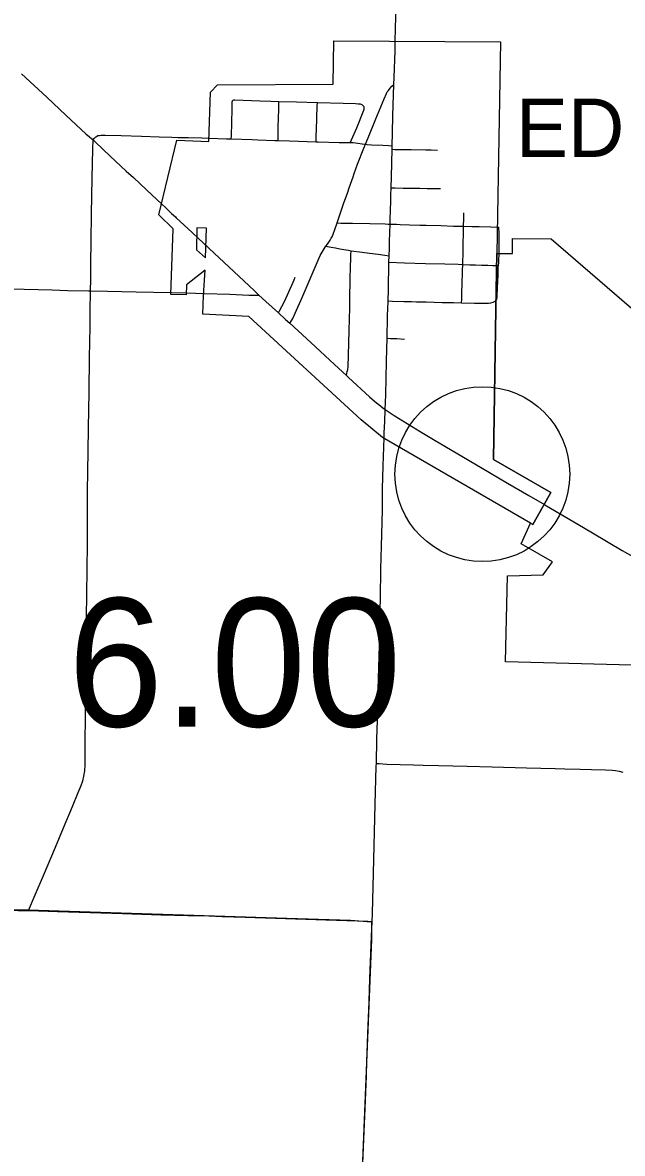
# Model space of a CAD drawing. Extents: x 1813937 to 1948437, y 826606 to 1022856.
# Drawn here: x 1864595 to 1869742, y 924169 to 933868 of the extents above; entities that cross this region are included whole.
import ezdxf

# ---------------------------------------------------------------- set-up
doc = ezdxf.new("R2010")
doc.units = 0
for name, color, linetype in [('Default', 7, 'Continuous'), ('GM_X_City_Street', 7, 'Continuous'), ('GM_X_Corporation', 7, 'Continuous'), ('GM_X_Corporation_Text', 7, 'Continuous'), ('GM_X_County_Road', 7, 'Continuous'), ('GM_X_State_Route', 7, 'Continuous'), ('GM_X_Township', 7, 'Continuous'), ('GM_X_Township_Road', 7, 'Continuous')]:
    doc.layers.add(name, color=color, linetype=linetype)

msp = doc.modelspace()

# ---------------------------------------------------------------- linework, layer by layer
at = {"layer": 'Default'}
msp.add_circle((1868540.7, 929995.3), 750, dxfattribs=at)
at = {"layer": 'GM_X_City_Street'}
for points in [[(1867780.7, 933338.2), (1867783.1, 933396.4), (1867791.3, 933625.4), (1867792.7, 933709.4)], [(1867537.9, 932824.5), (1867561.2, 932880.6), (1867627.5, 933042.9), (1867697.4, 933213.8), (1867717, 933258.8), (1867724.8, 933273.1), (1867733.8, 933286.8), (1867749.5, 933306.6), (1867762.5, 933322.3), (1867780.7, 933338.2)], [(1867766.5, 932811.6), (1867769.2, 932922.3), (1867772.7, 933069.4), (1867777.4, 933249.3), (1867780.7, 933338.2)], [(1866385.7, 932870.9), (1866386.4, 932895.5), (1866389.7, 933010.8), (1866392.6, 933124.8), (1866394.1, 933182.2), (1866394.3, 933186.5), (1866394.7, 933190.5), (1866395.6, 933193.9), (1866396.8, 933197.2), (1866398.7, 933200.1)], [(1866398.7, 933200.1), (1866400.8, 933202.2), (1866403.2, 933203.6), (1866406.4, 933204.5), (1866410.2, 933205.1), (1866415.4, 933205.1), (1866486.9, 933203.3), (1866630.4, 933197.6), (1866725.8, 933193.8), (1866794.9, 933191)], [(1866789.4, 932857), (1866789.2, 932882.2), (1866788.9, 932934.3), (1866789.2, 932984.6), (1866790.2, 933037.6), (1866793.4, 933133.9), (1866794.3, 933166.5), (1866794.9, 933191)], [(1866794.9, 933191), (1866944.2, 933187), (1867124.9, 933182)], [(1867113.7, 932846.6), (1867113.9, 932871.8), (1867114.3, 932899.6), (1867116, 932948.2), (1867123.4, 933151.7), (1867124.9, 933182)], [(1867124.9, 933182), (1867344.9, 933175.9), (1867450.5, 933173), (1867475.4, 933172.4), (1867484.6, 933171.8), (1867492.3, 933170.7), (1867499, 933168.7), (1867505.8, 933165.5), (1867513.2, 933160.2), (1867518.6, 933154.1), (1867522.3, 933147), (1867524.2, 933139.2), (1867524.4, 933131.1), (1867523.5, 933123.3), (1867521.3, 933115), (1867460.1, 932963.3), (1867416.1, 932860.6), (1867406.7, 932838.8)], [(1866199.2, 932877.6), (1866343.6, 932872.3), (1866385.7, 932870.9)], [(1866385.7, 932870.9), (1866565, 932864.7), (1866612.7, 932863.1), (1866760.3, 932858), (1866789.4, 932857)], [(1866789.4, 932857), (1866886.7, 932853.4), (1867113.7, 932846.6)], [(1867113.7, 932846.6), (1867131.2, 932846.1), (1867311.8, 932840.9), (1867376.9, 932839.6), (1867406.7, 932838.8)], [(1867293.7, 932149.5), (1867296.6, 932158.9), (1867350.3, 932313.5), (1867385.1, 932413.2), (1867397.8, 932449.4), (1867430.8, 932544.1), (1867441.5, 932574.7), (1867468.9, 932653.3), (1867523.4, 932790), (1867537.9, 932824.5)], [(1867406.7, 932838.8), (1867431.5, 932838.2), (1867473.2, 932833.9), (1867507.9, 932828.7), (1867537.9, 932824.5)], [(1867537.9, 932824.5), (1867551.3, 932822.6), (1867587.8, 932818.9), (1867685.4, 932815.8), (1867734.6, 932813.3), (1867766.5, 932811.6)], [(1867765.8, 932781.3), (1867766.5, 932811.6)], [(1867757.1, 932451.5), (1867760, 932546.2), (1867765.8, 932781.3)], [(1867765.8, 932781.3), (1867789.5, 932780.9), (1867930.7, 932778.5), (1868054.9, 932776.4), (1868100.8, 932775.6), (1868155.6, 932775)], [(1867749, 932139.9), (1867750.6, 932200.7), (1867751.4, 932235.5), (1867752.5, 932276.2), (1867753.7, 932320.5), (1867755.4, 932387.4), (1867757.1, 932451.5)], [(1867757.1, 932451.5), (1867792.7, 932450.3), (1867861.8, 932449.3), (1867931.3, 932448.2), (1868003.4, 932447.2), (1868066.7, 932446.3), (1868128.4, 932445.4), (1868180.2, 932444.6)], [(1868379.2, 932120.8), (1868379.5, 932139.3), (1868380.6, 932171.7), (1868382.2, 932236.7)], [(1867197.4, 931949.3), (1867210.8, 931966.9), (1867234, 932002.5), (1867243.3, 932018.6), (1867253.1, 932035.5), (1867264.4, 932060.7), (1867272.9, 932084.8), (1867293.7, 932149.5)], [(1867293.7, 932149.5), (1867325.8, 932148.8), (1867425.4, 932146.4), (1867574.9, 932144.7), (1867705.6, 932141.1), (1867730.8, 932140.4), (1867749, 932139.9)], [(1867740.6, 931867.4), (1867742.6, 931933.3), (1867744.4, 931989.7), (1867746.7, 932065.3), (1867749, 932139.9)], [(1867749, 932139.9), (1867802.9, 932138), (1867835.8, 932136.8), (1867915.7, 932134.5), (1868005.2, 932131.9), (1868059, 932130.3), (1868187.5, 932126.5), (1868291.7, 932123.4), (1868379.2, 932120.8)], [(1868371.7, 931793.2), (1868371.8, 931797.8), (1868374.7, 931900.8), (1868375.9, 931944.3), (1868377.2, 931990.3), (1868378, 932042.4), (1868378.8, 932098), (1868379.2, 932120.8)], [(1868379.2, 932120.8), (1868451.4, 932119.3), (1868512.2, 932118.1), (1868613.7, 932116.1), (1868682.3, 932114.7)], [(1868685, 931889.9), (1868685.5, 931932.4), (1868685.3, 931978), (1868684.1, 932057.7), (1868682.3, 932114.7)], [(1866888.2, 931288.7), (1866904.7, 931317.1), (1866912.8, 931331.2), (1866934.5, 931375.2), (1866994.5, 931509.7), (1867122.6, 931810.9), (1867149.9, 931870.3), (1867173.2, 931913.4), (1867191.1, 931940.8), (1867197.4, 931949.3)], [(1867197.4, 931949.3), (1867242.9, 931941.4), (1867279.4, 931935.1), (1867318.4, 931928.4), (1867352.2, 931922.5), (1867391.9, 931915.7), (1867414.3, 931911.8)], [(1867375.1, 930841.6), (1867381.5, 930875.2), (1867384.9, 930893.4), (1867387.8, 930916.7), (1867391.5, 931014.7), (1867397, 931227.7), (1867402, 931422.8), (1867403.3, 931502), (1867406.8, 931665), (1867410.1, 931779.2), (1867412, 931838), (1867413.2, 931877), (1867414.3, 931911.8)], [(1867414.3, 931911.8), (1867509.3, 931898.4), (1867571.8, 931890.2), (1867645.6, 931880.5), (1867702.6, 931872.6), (1867740.6, 931867.4)], [(1867739, 931812.5), (1867740.6, 931867.4)], [(1868678.5, 931784.7), (1868681, 931807.7), (1868683.2, 931847.3), (1868684.3, 931865.6), (1868685, 931889.9)], [(1867730.8, 931481.4), (1867733.7, 931574.6), (1867739, 931812.5)], [(1867739, 931812.5), (1867872.8, 931806.5), (1868053.8, 931800.7), (1868218.3, 931797.6), (1868333.5, 931794.7), (1868371.7, 931793.2)], [(1868362.8, 931464.7), (1868363.5, 931491.7), (1868364.3, 931523.9), (1868365.6, 931567.3), (1868366.7, 931611.6), (1868368, 931659.3), (1868369.1, 931697.5), (1868370.2, 931738.3), (1868371.7, 931793.2)], [(1868371.7, 931793.2), (1868434.1, 931791), (1868481.2, 931789.3), (1868533, 931787.9), (1868586.8, 931786.4), (1868627, 931785.3), (1868668.5, 931784.8), (1868678.5, 931784.7)], [(1868650.3, 931477.5), (1868658.1, 931485.3), (1868664.2, 931495.7), (1868668.4, 931509.8), (1868668.9, 931526.3), (1868671.8, 931591.1), (1868675.7, 931708), (1868676.6, 931744), (1868677.2, 931766.6), (1868678.5, 931784.7)], [(1866790.8, 931377.5), (1866800.9, 931396.5), (1866819.5, 931431.6), (1866842, 931476), (1866918.1, 931642), (1866926.5, 931662.2), (1866935.4, 931683.9)], [(1866152.9, 931544.8), (1866373.1, 931537.5), (1866536.6, 931531.1), (1866588.2, 931531.4), (1866623.6, 931531.6)], [(1867722.8, 931160.3), (1867723.6, 931198.9), (1867726.3, 931306.4), (1867727.7, 931360.3), (1867728.9, 931408), (1867730.8, 931481.4)], [(1867730.8, 931481.4), (1867768.6, 931480.1), (1867867.3, 931476.5), (1867932.1, 931474.9), (1867974.6, 931473.9), (1868057.1, 931471.8), (1868127.5, 931470), (1868196.1, 931468.3), (1868293.9, 931465.9), (1868362.8, 931464.7)], [(1868362.8, 931464.7), (1868474.1, 931463), (1868572.7, 931461.9), (1868593, 931462.7), (1868613, 931464.4), (1868633.8, 931469.7), (1868650.3, 931477.5)], [(1867707, 930548.9), (1867710.8, 930676.1), (1867717.9, 930962.7), (1867720.5, 931066.8), (1867722.8, 931160.3)], [(1867722.8, 931160.3), (1867751.2, 931159.5), (1867806.8, 931157.7), (1867871, 931153.5)], [(1867697.5, 930305.9), (1867699.1, 930349.6), (1867702.5, 930447.5), (1867706.9, 930545.4), (1867707, 930548.9)]]:
    msp.add_lwpolyline(points, dxfattribs=at)
at = {"layer": 'GM_X_Corporation'}
for points in [[(1865765.1, 932219.9), (1865918.6, 932858.9), (1866194.5, 932846.8), (1866207.6, 933271.8), (1866266.5, 933333.4), (1867261.2, 933338.9), (1867265.2, 933710.2), (1868695.8, 933703), (1868665.4, 931888.3), (1868657.3, 931411.7), (1868635.6, 930121), (1869128.9, 929838.8), (1869036, 929674.5), (1868973.3, 929563.5), (1868954.2, 929574.6), (1867684.3, 930309.4), (1867501.9, 930460.2), (1866536.8, 931347.6), (1866141.6, 931366.2), (1866148.2, 931528.7), (1866160.8, 931745), (1866001.3, 931618.7), (1865998.3, 931533.1), (1865867.4, 931537.3), (1865886.8, 932100.2)], [(1866087.1, 931917.7), (1866164, 931849.6), (1866171.9, 932105.8), (1866091.5, 932107.7)]]:
    msp.add_lwpolyline(points, close=True, dxfattribs=at)
msp.add_lwpolyline([(1870149.9, 928348.2), (1868739.7, 928385.9), (1868757.6, 929122.3), (1869063.1, 929131.1), (1869142, 929243), (1869028.2, 929308.7), (1868872.3, 929398.7), (1868954.2, 929574.6), (1868973.3, 929563.5), (1869036, 929674.5), (1869128.9, 929838.8), (1868635.6, 930121), (1868657.3, 931411.7), (1868665.4, 931888.3), (1868798.7, 931886.7), (1868800.3, 932016.7), (1869130.3, 932012.7), (1869884.7, 931364.1)], dxfattribs=at)
at = {"layer": 'GM_X_County_Road'}
for points in [[(1867792.7, 933709.4), (1867795.5, 933817.1), (1867804.1, 934112.5), (1867812.2, 934325.7), (1867820.8, 934653.9), (1867831.8, 935014.9), (1867838.4, 935228.2), (1867845, 935458)], [(1862533.1, 931642.3), (1862783.3, 931634.8), (1863029.3, 931627.3), (1863422.8, 931616.7), (1863767.1, 931606.9), (1864078.7, 931598.2), (1864488.5, 931585.1), (1864849.2, 931574.8), (1864980.3, 931570.8), (1865160.6, 931566.8), (1865178.2, 931566.5)], [(1865178.2, 931566.5), (1865324.6, 931564.5), (1865570.6, 931558), (1865718.2, 931556.2), (1865871.6, 931552.2)], [(1865871.6, 931552.2), (1866002.2, 931549)], [(1866002.2, 931549), (1866079.4, 931546.9), (1866152.9, 931544.8)], [(1867631.1, 927513.8), (1867635.3, 927721.1), (1867645.5, 928049.2), (1867647.2, 928147.7), (1867656.4, 928525.1), (1867660.8, 928738.4), (1867665, 928935.2), (1867670.6, 929181.3), (1867678.6, 929476.7), (1867682.3, 929690.1), (1867684.6, 929870.6), (1867690.3, 930067.5), (1867697.5, 930305.9)], [(1867595.2, 926158.2), (1867597.7, 926227.7), (1867606.3, 926572.4), (1867621, 927163.1), (1867630.6, 927491.3), (1867631.1, 927513.8)], [(1867432.6, 922128.2), (1867438.7, 922291.5), (1867449.5, 922570.3), (1867453.2, 922656.5), (1867457.2, 922748.7), (1867460.2, 922819.7), (1867465.9, 922938.8), (1867472.3, 923072.4), (1867480.4, 923242.5), (1867498.8, 923701.7), (1867512.8, 924013.3), (1867525, 924357.8), (1867534.2, 924554.5), (1867545.1, 924833.5), (1867549.8, 924964.3), (1867552.1, 925030.2), (1867558, 925194.3), (1867568.3, 925473.2), (1867576.1, 925670), (1867590.5, 926030.8), (1867595.2, 926158.2)]]:
    msp.add_lwpolyline(points, dxfattribs=at)
at = {"layer": 'GM_X_State_Route'}
for points in [[(1864585, 933429), (1864802.5, 933229.2), (1864970, 933072), (1865137.6, 932915), (1865199.7, 932861.6), (1865220.5, 932842.3), (1865346.4, 932723.5), (1865484.9, 932594.5)], [(1865484.9, 932594.5), (1865545.6, 932538), (1865657.1, 932434.2), (1865789.8, 932309.7)], [(1865789.8, 932309.7), (1865820.3, 932281.4), (1865841.4, 932261.8), (1865873.8, 932231.6), (1865905.7, 932202), (1865913.4, 932194.7)], [(1865913.4, 932194.7), (1866049.4, 932066.5), (1866103.3, 932016.9)], [(1866103.3, 932016.9), (1866185.7, 931941), (1866193.2, 931934)], [(1866193.2, 931934), (1866538.5, 931610.1), (1866581, 931570.9)], [(1866581, 931570.9), (1866623.6, 931531.6), (1866682.7, 931477.1), (1866790.8, 931377.5), (1866851.4, 931322.7), (1866888.2, 931288.7), (1866959.4, 931223), (1867068, 931123.5), (1867272.2, 930935), (1867375.1, 930841.6), (1867393.1, 930825.1), (1867572.9, 930659.1), (1867615.5, 930621.7), (1867632, 930607.8), (1867651.1, 930592.2), (1867685.8, 930565.3), (1867707, 930548.9), (1867782.6, 930498.2), (1868005.9, 930361.8), (1868136.3, 930283.2), (1868364.4, 930149.6), (1868602.4, 930009.1), (1868757.6, 929918.2), (1868940.8, 929812), (1869073.1, 929735.6)], [(1869073.1, 929735.6), (1869091.5, 929724.5), (1869359.4, 929565.7), (1869486.6, 929491), (1869740.7, 929340.8), (1869896.8, 929250.5)]]:
    msp.add_lwpolyline(points, dxfattribs=at)
at = {"layer": 'GM_X_Township'}
msp.add_lwpolyline([(1862529.4, 931646.5), (1862452.3, 926318.6), (1863806.2, 926284), (1864501.3, 926257), (1864641.9, 926259.7), (1866861.3, 926186.1), (1867409.8, 926170.7), (1867588.1, 926156.4), (1867590.2, 926004.5), (1867432.9, 922133.7), (1867234.2, 916844.4), (1867123.3, 914162.6), (1866935, 910696.1)], dxfattribs=at)
at = {"layer": 'GM_X_Township_Road'}
for points in [[(1865199.7, 932861.6), (1865212.1, 932877.3), (1865224, 932889.1), (1865232.4, 932894.7), (1865241.6, 932898.4), (1865253.8, 932900.3), (1865268.9, 932901.3), (1865302.7, 932901.1), (1865441.2, 932899.4), (1865615.2, 932894), (1865767.1, 932889.2), (1865876.2, 932885.8), (1865926.1, 932883.7)], [(1865926.1, 932883.7), (1866015.5, 932881.6), (1866132.7, 932878.9), (1866199.2, 932877.6)], [(1865178.2, 931566.5), (1865180.6, 931667.9), (1865181.2, 931799.1), (1865183.6, 931996), (1865186.4, 932225.7), (1865193.3, 932537.3), (1865197.6, 932783.5), (1865199.7, 932861.6)], [(1865138.3, 928258.1), (1865139.1, 928501.8), (1865143.9, 928764.2), (1865148.2, 929174.4), (1865150.5, 929404), (1865152.3, 929699.4), (1865152.9, 929847.1), (1865157.8, 930191.5), (1865160.7, 930388.4), (1865166.2, 930700), (1865170, 930995.3), (1865173.6, 931257.8), (1865175.3, 931405.5), (1865177.8, 931553.1), (1865178.2, 931566.5)], [(1864646.7, 926253), (1864703.4, 926387.9), (1864774.1, 926554), (1864876.4, 926795.8), (1864945.9, 926962.3), (1865022.7, 927143.6), (1865073.1, 927264.7), (1865098.2, 927325.6), (1865112.1, 927363.7), (1865121.6, 927405.4), (1865127.7, 927451.3), (1865131.1, 927501.6), (1865132.6, 927599.3), (1865136.1, 928009.5), (1865138.3, 928255.6), (1865138.3, 928258.1)], [(1867631.1, 927513.8), (1867655.4, 927512.5), (1867721, 927509), (1867950.9, 927502), (1868033, 927499.6), (1868164.4, 927496.6), (1868410.8, 927491.6), (1868624.2, 927485.1), (1868919.8, 927476.5), (1869166.1, 927470.5), (1869248.2, 927468.3), (1869379.4, 927464.6), (1869477.8, 927460.9), (1869596, 927458), (1869653.6, 927454.9), (1869681.8, 927453.1), (1869714.3, 927447.6), (1869744.9, 927438.4)], [(1863810.2, 926277.5), (1863946.9, 926273.5), (1864392.3, 926258.1), (1864557.2, 926253.8), (1864646.7, 926253)], [(1864646.7, 926253), (1864730.3, 926250.4), (1864894.6, 926245.1), (1865174.1, 926236.6), (1865453.6, 926226.3), (1865617.9, 926220.6), (1865782.3, 926216.4), (1865897.4, 926213.7), (1866012.5, 926210.7), (1866193.2, 926206.5), (1866308.3, 926202.2), (1866505.6, 926195.6), (1867196, 926174), (1867557.6, 926159.8), (1867595.2, 926158.2)]]:
    msp.add_lwpolyline(points, dxfattribs=at)

# ---------------------------------------------------------------- texts
at = {"layer": 'Default'}
msp.add_text('6.00', height=1100, dxfattribs=at).set_placement((1864983.6, 927830.7))
at = {"layer": 'GM_X_Corporation_Text'}
msp.add_text('EDISON', height=500, rotation=0.00001, dxfattribs=at).set_placement((1868830.1, 932716.2))

doc.saveas('drawing.dxf')
